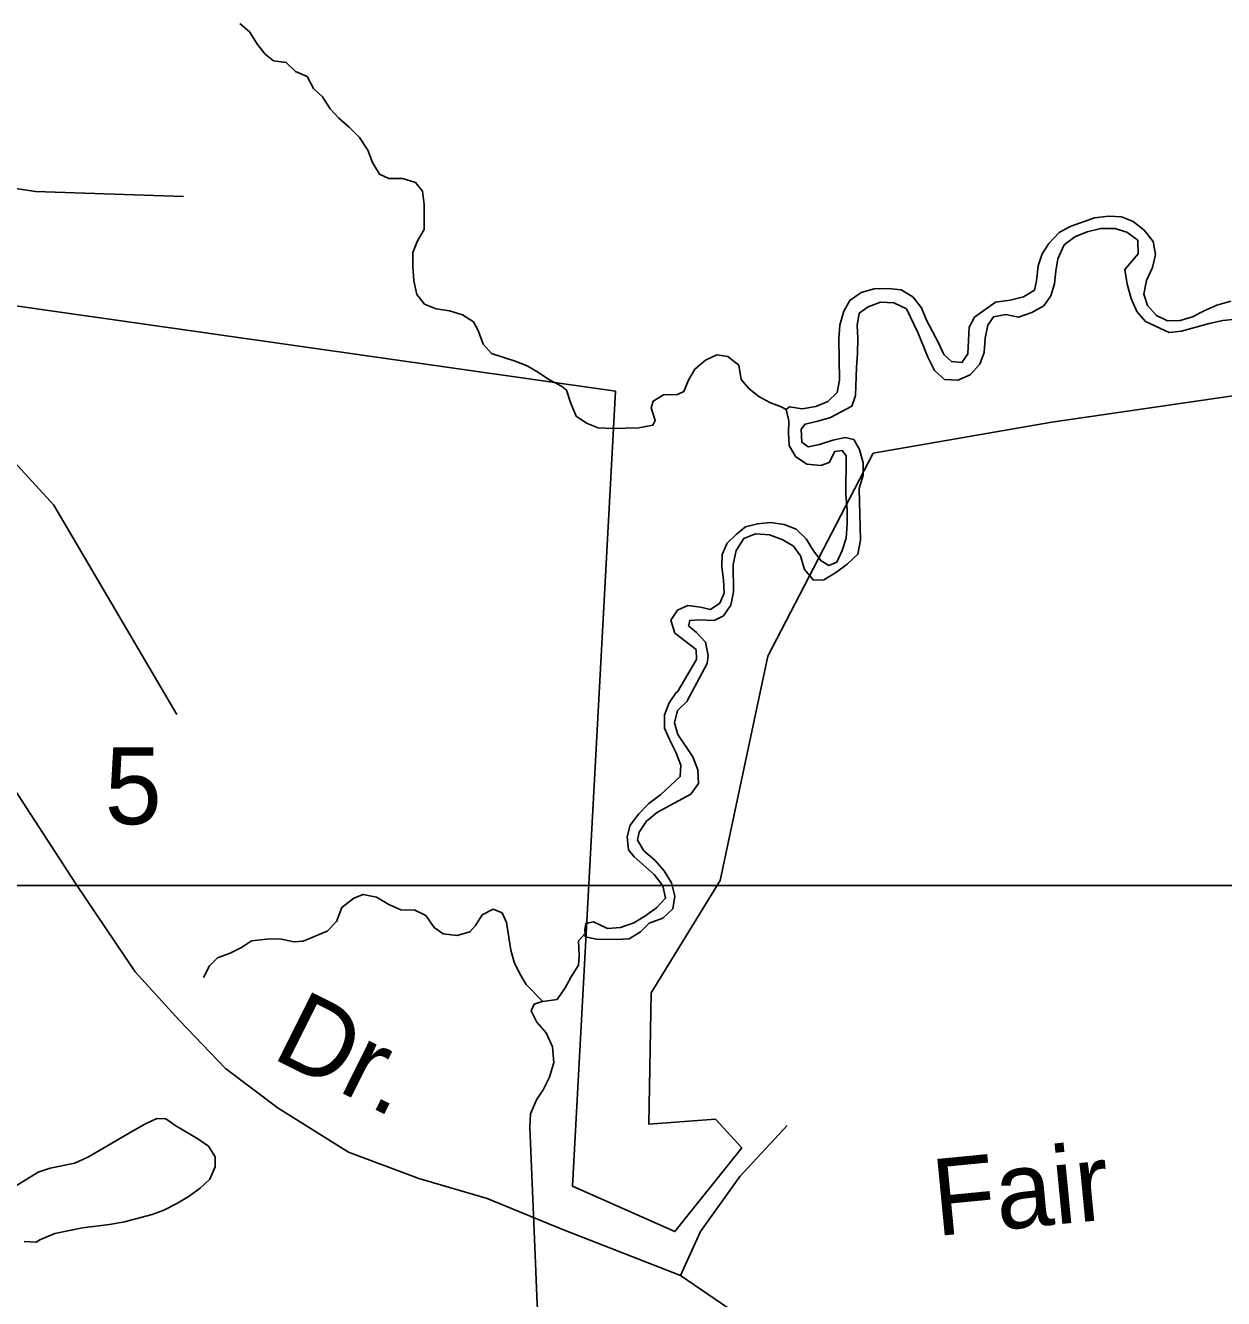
# Model space of a CAD drawing. Extents: x 2290055 to 2389491, y 66597 to 237875.
# Drawn here: x 2355737 to 2357220, y 185052 to 186629 of the extents above; entities that cross this region are included whole.
import ezdxf

# ---------------------------------------------------------------- set-up
doc = ezdxf.new("R2010")
doc.units = 0
for name, color, linetype in [('Exist Boundary Political City Limit New', 7, 'Continuous'), ('Exist Hydrographic Creek Single Shore', 7, 'Continuous'), ('Exist Hydrographic Pond Under 1500 Sq Ft', 7, 'Continuous'), ('Exist Hydrographic River Shore', 7, 'Continuous'), ('Exist Road Non-System Type 51', 7, 'Continuous'), ('Exist Road Non-System Type 51 Label', 7, 'Continuous'), ('Map Preparation Boundary City Limit Buffer Line', 7, 'Continuous'), ('Map Preparation Inset Cut Line', 7, 'Continuous')]:
    doc.layers.add(name, color=color, linetype=linetype)

msp = doc.modelspace()

# ---------------------------------------------------------------- linework, layer by layer
at = {"layer": 'Exist Boundary Political City Limit New'}
msp.add_lwpolyline([(2355465.8, 186318.3), (2356467.2, 186175.9), (2356414, 185191.4), (2356541, 185135.2), (2356623.8, 185238.7), (2356591.2, 185274.2), (2356508.5, 185268.2), (2356511.5, 185430.9), (2356597.2, 185569.8), (2356656.2, 185847.7), (2356786.5, 186099), (2357008, 186137.5), (2357436.5, 186199.6), (2357690.5, 186175.9), (2357888.5, 186158.2), (2357995, 186078.3), (2358003.8, 185936.4), (2358299.2, 185915.7), (2358305.2, 186010.3), (2358589, 186190.7), (2358834.2, 186028.1)], dxfattribs=at)
at = {"layer": 'Exist Hydrographic Creek Single Shore'}
for points in [[(2356002, 186631.1), (2356014.7, 186620.3), (2356024, 186605.1), (2356033.5, 186593), (2356044, 186584.8), (2356059.7, 186582.9), (2356071, 186571.7), (2356085.5, 186565.4), (2356093.5, 186550.4), (2356104.5, 186540.2), (2356114.2, 186525.3), (2356124.7, 186513.9), (2356137.5, 186502.7), (2356150.5, 186489.8), (2356160.5, 186474.4), (2356166.5, 186459), (2356175.2, 186444.4), (2356186.5, 186439.3), (2356203.5, 186439.3), (2356219.5, 186434), (2356228.5, 186423.6), (2356230.5, 186407.1), (2356230.5, 186375.8), (2356222, 186362), (2356216.5, 186347.7), (2356216.5, 186330.2), (2356217.7, 186312.5), (2356221.5, 186295.6), (2356231, 186283.7), (2356245.2, 186277.7), (2356261.7, 186275.2), (2356278, 186270.4), (2356291.7, 186261.6), (2356297.5, 186251), (2356303.7, 186233.9), (2356314, 186222.5), (2356343, 186213.1), (2356358.2, 186207.1), (2356372.2, 186199), (2356385, 186190.3), (2356400.5, 186182.1), (2356406.7, 186177.2), (2356411.7, 186161.9), (2356418.5, 186144.8), (2356431.5, 186136), (2356446, 186130.5), (2356463.2, 186129.7), (2356496.5, 186130.5), (2356513.7, 186133.7), (2356516.7, 186139.5), (2356511.5, 186155), (2356514.2, 186163.5), (2356527, 186171.1), (2356544, 186171.6), (2356552.2, 186175.4), (2356558, 186189.4), (2356565.5, 186203.2), (2356578.7, 186214.2), (2356593, 186220.7), (2356606.5, 186218.9), (2356620, 186207.9), (2356623, 186190.4), (2356633, 186178.7), (2356645, 186169.3), (2356658.5, 186161.8), (2356672.7, 186156.3), (2356678.7, 186153)], [(2356605.7, 185987.7), (2356616.7, 185998.5)], [(2356544.4, 185803.7), (2356567.9, 185843.5), (2356567.5, 185855.9), (2356541, 185876.2), (2356536, 185892.2), (2356544.2, 185904.5), (2356557, 185910.3), (2356572.5, 185908.5), (2356585, 185905.4), (2356596.5, 185913.1), (2356602, 185925.8), (2356601.2, 185942.1), (2356599, 185958.4), (2356599.5, 185973.5), (2356605.7, 185987.7)], [(2355957.2, 185449.7), (2355964.5, 185464.3), (2355974.5, 185473.9), (2355990.2, 185479.8), (2356004, 185486.7), (2356016.7, 185495), (2356035.2, 185497.4), (2356051.5, 185497.6), (2356069, 185494), (2356080.5, 185494.7), (2356110.2, 185507.2), (2356121.7, 185519.1), (2356128.5, 185536.3), (2356143.2, 185548.1), (2356155, 185552.7), (2356171.2, 185549.4), (2356186.5, 185540), (2356201.5, 185533.6), (2356218.7, 185533.1), (2356232.5, 185526.4), (2356242.7, 185511.6), (2356254, 185503.7), (2356271.2, 185501.7), (2356287.2, 185506.1), (2356294, 185514), (2356302.2, 185527.4), (2356316, 185534.3), (2356327, 185529.7), (2356332.5, 185517.9), (2356337.7, 185483.8), (2356342, 185468.8), (2356349, 185454.4), (2356356.7, 185441.1), (2356377.5, 185420)], [(2356429.8, 185504.3), (2356421.5, 185495.2), (2356422.5, 185477), (2356421.7, 185465.1), (2356412.5, 185450.6), (2356405.2, 185437.1), (2356395, 185422.5), (2356377.5, 185420)], [(2356377.5, 185420), (2356375.2, 185419.7), (2356366.7, 185416.6), (2356363, 185408.4), (2356370, 185394.3), (2356381.5, 185381.1), (2356389.2, 185363.8), (2356391.2, 185344.5), (2356385.7, 185326.3), (2356377.7, 185310.8), (2356369.5, 185298.2), (2356362, 185281), (2356361.5, 185264.6), (2356368.2, 185096.2)], [(2356382.7, 184830.3), (2356383.7, 184887), (2356382.5, 184922.1), (2356380.5, 184941.4), (2356378.7, 184972.7), (2356375.7, 185000), (2356370.5, 185044.7), (2356368.2, 185096.2)]]:
    msp.add_lwpolyline(points, dxfattribs=at)
at = {"layer": 'Exist Hydrographic Pond Under 1500 Sq Ft'}
msp.add_lwpolyline([(2355735.2, 185122.8), (2355749.9, 185121.9), (2355754.4, 185124.8), (2355772.9, 185132.6), (2355807.4, 185139.7), (2355840.7, 185143.7), (2355859.2, 185147.2), (2355893.7, 185156.4), (2355908.2, 185161.6), (2355924.9, 185170.2), (2355939.4, 185179), (2355953.2, 185189), (2355964.9, 185200), (2355971.7, 185215.3), (2355971.7, 185227.6), (2355963.2, 185240.9), (2355950.2, 185250.1), (2355922.9, 185266.1), (2355910.4, 185274.9), (2355899.2, 185275.3), (2355885.2, 185268.5), (2355869.2, 185259.6), (2355814.7, 185227.5), (2355797.7, 185220), (2355767.2, 185213.6), (2355752.2, 185208.8), (2355722.4, 185190.2)], dxfattribs=at)
at = {"layer": 'Exist Hydrographic River Shore'}
for points in [[(2356678.7, 186153), (2356683, 186156.4), (2356698.5, 186154), (2356715.7, 186156.8), (2356730.2, 186163), (2356742, 186174.2), (2356745, 186189.5), (2356744, 186240.9), (2356745.2, 186257.7), (2356750, 186274.7), (2356757.7, 186288), (2356771.5, 186297.9), (2356787.7, 186302.5), (2356805.7, 186303.1), (2356821.2, 186301.4), (2356835.5, 186292.5), (2356846.5, 186279), (2356852.7, 186263.9), (2356867.5, 186235.8), (2356874, 186221.4), (2356883.5, 186212.4), (2356896.5, 186211.3), (2356903.7, 186221.9), (2356905.5, 186255.1), (2356912.2, 186267.6), (2356938.2, 186285.9), (2356956, 186288.7), (2356972.7, 186292.8), (2356986.2, 186300.8), (2356988.7, 186312.3), (2356990.7, 186331.1), (2356996, 186345.7), (2357004.2, 186358.7), (2357017, 186372.4), (2357030.7, 186379.7), (2357060.5, 186390.4), (2357078.5, 186392.4), (2357094, 186391.7), (2357108.5, 186385.9), (2357122.2, 186375), (2357133.5, 186361.1), (2357136, 186345.1), (2357132.5, 186329.1), (2357125.2, 186312.7), (2357121.7, 186296.1), (2357126.5, 186281.7), (2357137.5, 186269.7), (2357151.2, 186263.1), (2357166.7, 186263.5), (2357182.2, 186268), (2357197.5, 186275.6), (2357212.2, 186282.4), (2357229.7, 186287.1)], [(2357168.2, 186250.1), (2357153.2, 186248.5), (2357124, 186262.1), (2357113, 186274.4), (2357106, 186290.4), (2357101, 186308.3), (2357098.2, 186326.5), (2357114.7, 186346), (2357114.5, 186362.6), (2357100.7, 186372.5), (2357085.7, 186377.4), (2357068.7, 186377.4), (2357051.5, 186373.2), (2357036.5, 186367.1), (2357023, 186357), (2357015.2, 186339.8), (2357012.7, 186324.5), (2357011.2, 186308.6), (2357006.5, 186293.9), (2356997.7, 186281.5), (2356983.2, 186273.2), (2356966.7, 186267.6), (2356951, 186270.6), (2356935.5, 186268), (2356928.5, 186257.5), (2356925.2, 186241.6), (2356924, 186223.8), (2356918.5, 186209.1), (2356906.5, 186196), (2356891.2, 186189.5), (2356875, 186190.4), (2356862.5, 186201.6), (2356854.2, 186217.9), (2356842.2, 186247.7), (2356827.7, 186277.6), (2356812.2, 186285.2), (2356795.5, 186286), (2356780.2, 186280.1), (2356769, 186272.3), (2356766.7, 186257.3), (2356767.5, 186241.3), (2356767.2, 186222.7), (2356765.7, 186205.2), (2356764.5, 186170.5), (2356760, 186157.3), (2356733.7, 186143.3), (2356718, 186138.6), (2356702.2, 186135), (2356697.2, 186128.7), (2356698.2, 186112.7), (2356706.2, 186106.7), (2356720.2, 186109.8), (2356736.5, 186115.3), (2356751.7, 186118.3), (2356762.5, 186115.9), (2356769.5, 186103.6), (2356774, 186087.1), (2356774, 186071.9), (2356769.2, 186055.4), (2356771, 185991.5), (2356767.7, 185973.9), (2356754.5, 185961.7), (2356739.7, 185950.9), (2356725.5, 185942.1), (2356712.5, 185941.8), (2356701.5, 185954.9), (2356696.5, 185972.1), (2356687.7, 185983.9), (2356674.5, 185991.6), (2356658, 185997.8), (2356640.7, 185999.3), (2356626.2, 185993.5), (2356616.7, 185978.6), (2356613.2, 185961.2), (2356613.7, 185927.2), (2356610.2, 185910.9), (2356601, 185897.5), (2356589.5, 185892), (2356571.5, 185892.5), (2356559.5, 185891.9), (2356557.7, 185885.3), (2356567.7, 185877.1), (2356579, 185865.1), (2356582.2, 185848.3), (2356580.8, 185838.4), (2356555.7, 185791.5)], [(2357235.7, 186264.9), (2357219.5, 186263.3), (2357202.7, 186259.6), (2357168.2, 186250.1)], [(2356616.7, 185998.5), (2356628.5, 186008), (2356643.2, 186011.6), (2356659.2, 186013.1), (2356676.5, 186010.7), (2356691, 186004.9), (2356703.7, 185993.1), (2356712.5, 185978.2), (2356722, 185965.8), (2356731.5, 185959.8), (2356741.5, 185964.1), (2356748.2, 185978.7), (2356753.2, 185993.7), (2356754.5, 186011.1), (2356754.2, 186029.3), (2356752.5, 186047.5), (2356753, 186095.8), (2356748.2, 186102.3), (2356739.2, 186101.3), (2356732.2, 186087.5), (2356721.7, 186083.9), (2356704.5, 186085.6), (2356690.5, 186095), (2356682.7, 186108.6), (2356681.7, 186123.8), (2356682, 186139), (2356678.7, 186153)], [(2356429.8, 185504.3), (2356429.5, 185508.6), (2356430.5, 185516.5), (2356440, 185518.8), (2356457.7, 185510.3), (2356473.5, 185511.8), (2356490, 185517.5), (2356503.7, 185525.6), (2356518.2, 185536), (2356529.5, 185547.8), (2356526, 185563.1), (2356515.5, 185577.3), (2356490.7, 185599), (2356483.5, 185607.8), (2356481.7, 185623.9), (2356485.7, 185638.4), (2356496.5, 185652.6), (2356508.7, 185665.3), (2356523.5, 185676.4), (2356547.5, 185698.5), (2356548.5, 185712.7), (2356542, 185728.9), (2356534.5, 185743.5), (2356528, 185758.6), (2356528.2, 185775.2), (2356534, 185789.9), (2356542.5, 185802.5), (2356544.4, 185803.7)], [(2356555.7, 185791.5), (2356544.2, 185780.5), (2356540.5, 185765), (2356544.7, 185750.6), (2356563.2, 185723.2), (2356569.5, 185707.1), (2356570.2, 185689.8), (2356560.7, 185676.8), (2356519.5, 185654.5), (2356505.7, 185643.5), (2356496.7, 185629.8), (2356494.5, 185619.8), (2356502.7, 185606.7), (2356516, 185594.9), (2356527.5, 185581.9), (2356536.7, 185566.8), (2356541, 185550.5), (2356538.5, 185534.8), (2356526, 185523.1), (2356509.2, 185517.1), (2356498.2, 185506.4), (2356484.5, 185497.6), (2356468.5, 185496.9)], [(2356468.5, 185496.9), (2356443.7, 185497.4), (2356430, 185500.2), (2356429.8, 185504.3)]]:
    msp.add_lwpolyline(points, dxfattribs=at)
at = {"layer": 'Exist Road Non-System Type 51'}
for points in [[(2355565.5, 186451.2), (2355749, 186423.2), (2355932.5, 186417)], [(2355273.4, 186165.3), (2355338.7, 186247), (2355385, 186277), (2355434.1, 186287.9), (2355472.2, 186287.9), (2355521.2, 186271.5), (2355573, 186247), (2355619.3, 186195.3), (2355681.9, 186132.6), (2355771.8, 186034.5), (2355924.3, 185775.6)], [(2355273.4, 186165.3), (2355385, 186078.1), (2355534.8, 185933.7), (2355676.5, 185753.8), (2355799, 185565.8), (2355872.5, 185456.8), (2355927, 185396.9), (2355984.2, 185336.9), (2356049.6, 185287.9), (2356136.7, 185233.4), (2356223.9, 185200.7), (2356308.3, 185176.2), (2356400.9, 185138), (2356548, 185080.8)], [(2356548, 185080.8), (2356572.5, 185135.3), (2356621.5, 185203.4), (2356680.1, 185266.6)], [(2356548, 185080.8), (2356607.9, 185039.9), (2356662.4, 185001.8), (2356700.5, 184960.9), (2356765.9, 184881.9), (2356814.9, 184797.4), (2356850.3, 184737.5), (2356888.4, 184688.4), (2356932, 184642.1), (2357016.4, 184574), (2357454.9, 184282.4), (2357623.8, 184170.7)]]:
    msp.add_lwpolyline(points, dxfattribs=at)
at = {"layer": 'Map Preparation Boundary City Limit Buffer Line'}
msp.add_lwpolyline([(2355465.8, 186318.3), (2356467.2, 186175.9), (2356414, 185191.4), (2356541, 185135.2), (2356623.8, 185238.7), (2356591.2, 185274.2), (2356508.5, 185268.2), (2356511.5, 185430.9), (2356597.2, 185569.8), (2356656.2, 185847.7), (2356786.5, 186099), (2357008, 186137.5), (2357436.5, 186199.6), (2357690.5, 186175.9), (2357888.5, 186158.2), (2357995, 186078.3), (2358003.8, 185936.4), (2358299.2, 185915.7), (2358305.2, 186010.3), (2358589, 186190.7), (2358834.2, 186028.1)], dxfattribs=at)
at = {"layer": 'Map Preparation Inset Cut Line'}
msp.add_lwpolyline([(2352349.2, 185563.7), (2371494.9, 185563.7), (2371494.9, 192135.8), (2352349.2, 192135.8)], close=True, dxfattribs=at)

# ---------------------------------------------------------------- texts
at = {"layer": 'Exist Road Non-System Type 51 Label'}
msp.add_text('5', height=95, dxfattribs=at).set_placement((2355834.8, 185639.6))
for s, rotation, p in [('Dr.', 333.4881, (2356039.9, 185350.9)), ('Fair', 5.5482, (2356864.8, 185129.5))]:
    msp.add_text(s, height=95, rotation=rotation, dxfattribs=at).set_placement(p)

doc.saveas('drawing.dxf')
